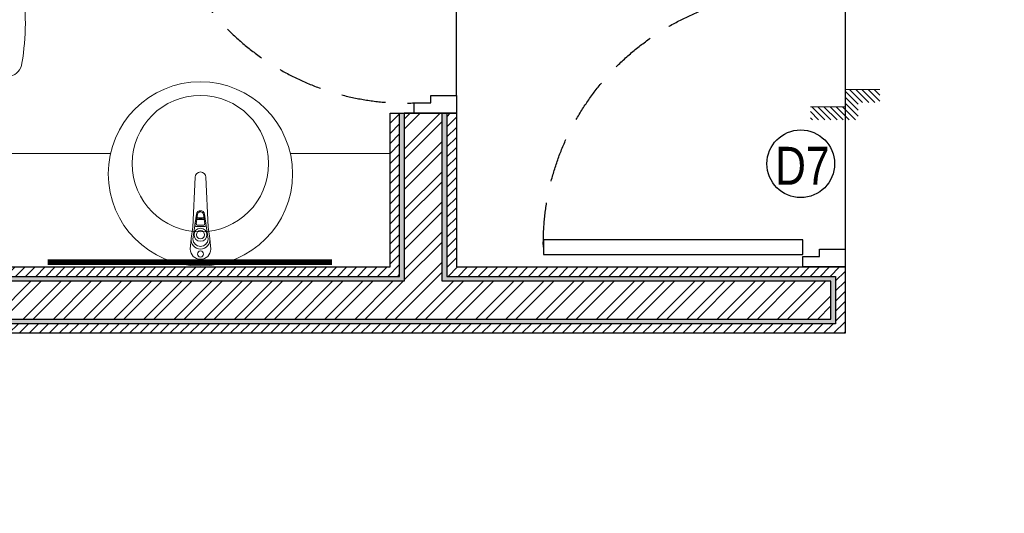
# Model space of a CAD drawing. Extents: x 3940905 to 4145695, y 925352 to 1109797.
# Tile 811 of 1056: x 4039861 to 4042457, y 1094633 to 1095936. Entities that reach past the tile are written whole.
import ezdxf

# ---------------------------------------------------------------- set-up
doc = ezdxf.new("R2010")
doc.units = 0
doc.header["$LTSCALE"] = 750
doc.header["$MEASUREMENT"] = 0
doc.linetypes.add('DASHED2', pattern=[0.375, 0.25, -0.125])
doc.layers.get('0').update_dxf_attribs({"linetype": 'CONTINUOUS', "lineweight": 0})
for name, color, linetype, lineweight in [('CIVIL WALLS', 7, 'CONTINUOUS', 30), ('COUNTER', 34, 'CONTINUOUS', 0), ('SANITARY', 34, 'CONTINUOUS', 0)]:
    doc.layers.add(name, color=color, linetype=linetype, lineweight=lineweight)
for name, color, linetype in [('DOOR', 44, 'CONTINUOUS'), ('GLASS', 5, 'CONTINUOUS'), ('S-Hatch_8', 7, 'CONTINUOUS')]:
    doc.layers.add(name, color=color, linetype=linetype)
doc.styles.add('ARA-30', font='arial.ttf', dxfattribs={"width": 0.8, "height": 150})
doc.styles.get("Standard").update_dxf_attribs({"font": 'romans.shx'})

# ---------------------------------------------------------------- blocks, each defined once
blk = doc.blocks.new('EDFDSCX')
blk.add_line((498130.3504498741, -854141.3801531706, -1.195304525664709e-08), (498655.5372229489, -854140.8563936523, -1.195304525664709e-08))
at = {"layer": 'DOOR', "elevation": -1.195304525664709e-08}
for points in [[(498666.0847833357, -853504.0026184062), (498666.6308213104, -854051.5285574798), (498635.9364051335, -854051.5591684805), (498635.3903671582, -853504.0332294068)], [(498092.8548822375, -854052.074595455), (498114.6604399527, -854052.079027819), (498114.6693046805, -854087.2179123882), (498130.3637469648, -854087.213480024), (498130.3504498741, -854141.3801531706), (498092.8504498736, -854141.3801531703)], [(498692.8545904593, -854051.4762263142), (498671.0490849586, -854051.5241512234), (498671.1103069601, -854086.6629835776), (498655.4158870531, -854086.6898547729), (498655.5372229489, -854140.8563936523), (498693.0371483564, -854140.7815975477)]]:
    blk.add_lwpolyline(points, close=True, dxfattribs=at)
at = {"layer": 'DOOR', "color": 8, "linetype": 'DASHED2', "ltscale": 0.5}
blk.add_arc((498643.5917439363, -854033.2365009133, -1.195304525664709e-08), 529.2668184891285, 89.22640451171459, 182.040228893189, dxfattribs=at)
blk = doc.blocks.new('Step Symbol - Imperial')
h = blk.add_hatch()
h.set_pattern_fill('_USER', color=0, scale=0.03125, angle=45, style=0, pattern_type=0)
h.set_pattern_definition([(45, (0, 0.125), (-0.02209708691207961, 0.02209708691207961), [])])
h.paths.add_polyline_path([(0.25, 0), (0.25, -0.09375), (-0.09375, -0.09375), (-0.09375, 0.03125), (-0.25, 0.03125), (-0.25, 0.125), (0, 0.125), (0, 0)])
at = {"color": 0}
blk.add_lwpolyline([(0.25, 0), (0, 0), (0, 0.125), (-0.25, 0.125)], dxfattribs=at)
blk.add_attdef('Step', (0.0625, 0.0625), '', height=0.09375, dxfattribs=at)

msp = doc.modelspace()

# ---------------------------------------------------------------- hatches: boundary and pattern name
at = {"layer": 'CIVIL WALLS', "true_color": 0x136734}
h = msp.add_hatch(dxfattribs=at)
h.set_pattern_fill('AR-CONC', color=116, scale=3)
h.set_pattern_definition([(49.99999999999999, (55598.31700844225, 54286.19319555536), (21.5178054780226, -1.882564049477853), [2.25, -24.75]), (355, (55598.31700844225, 54286.19319555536), (-4.16254000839, 22.56576401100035), [1.8, -19.8]), (100.45144446, (55600.11015887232, 54286.03631523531), (17.35526540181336, 20.68319972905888), [1.912205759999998, -21.03426335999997]), (46.18420000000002, (55598.31700844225, 54292.19319555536), (32.01723992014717, -4.965578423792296), [3.375, -37.125]), (96.63563549, (55600.98511079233, 54291.77939634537), (28.03985837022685, 29.22355802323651), [2.86831026, -31.55141279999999]), (351.1841639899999, (55598.31700844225, 54292.19319555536), (28.03985835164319, 29.2235580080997), [2.7, -29.70000003]), (21, (55601.31700844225, 54290.69319555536), (17.90721156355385, -12.07856671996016), [2.25, -24.75]), (326.0000000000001, (55601.31700844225, 54290.69319555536), (7.299459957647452, 21.75450135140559), [1.799999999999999, -19.79999999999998]), (71.45144474, (55602.80927606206, 54289.68664833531), (25.20667130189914, 9.675934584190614), [1.912205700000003, -21.03426336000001]), (37.50000000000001, (55598.31700844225, 54286.19319555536), (0.3647956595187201, 9.986815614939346), [0, -19.56, 0, -20.1, 0, -19.875]), (7.499999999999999, (55598.31700844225, 54286.19319555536), (7.892086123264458, 11.83235135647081), [0, -11.45999999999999, 0, -19.10999999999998, 0, -7.574999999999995]), (327.5, (55591.6270084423, 54286.19319555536), (16.01467308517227, -0.6766461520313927), [0, -7.5, 0, -23.4, 0, -31.05]), (317.5, (55588.6270084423, 54286.19319555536), (17.49558508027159, 3.003149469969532), [0, -9.75, 0, -15.54, 0, -22.05])])
h.paths.add_polyline_path([(4040874.495129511, 1095246.135725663), (4039635.806663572, 1095246.135725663), (4039635.806663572, 1095146.135725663), (4041999.495129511, 1095146.135725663), (4041999.495129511, 1095246.135725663), (4040974.495129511, 1095246.135725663), (4040974.495129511, 1095688.975552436), (4040874.495129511, 1095688.975552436)], flags=16)
h.paths.add_polyline_path([(4040861.995129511, 1095258.735381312), (4040861.995129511, 1095688.975552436), (4040986.995129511, 1095688.975552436), (4040986.995129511, 1095258.735381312), (4042011.995129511, 1095258.735381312), (4042011.995129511, 1095133.635725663), (4039635.806663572, 1095133.585897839), (4039635.806663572, 1095258.685553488)])
at = {"layer": 'S-Hatch_8'}
h = msp.add_hatch(dxfattribs=at)
h.set_pattern_fill('ANSI31', color=6, scale=150)
h.set_pattern_definition([(45, (55598.31700844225, 54286.19319555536), (-13.25825214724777, 13.25825214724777), [])])
h.paths.add_polyline_path([(4032909.708053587, 1095539.541646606), (4032784.708053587, 1095539.541646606), (4032784.708053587, 1094658.281501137), (4032909.708053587, 1094658.281501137)], flags=16)
h.paths.add_polyline_path([(4032934.708053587, 1095564.541646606), (4032759.708053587, 1095564.541646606), (4032759.708053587, 1094633.281501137), (4032934.708053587, 1094633.281501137)])
h.paths.add_polyline_path([(4036035.805099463, 1097319.499900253), (4036035.805446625, 1097194.494842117), (4032909.708053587, 1097194.499894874), (4032909.708053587, 1096488.478563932), (4032784.708053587, 1096488.478563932), (4032784.708053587, 1097319.499894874)], flags=16)
h.paths.add_polyline_path([(4039335.650346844, 1096588.975552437), (4040986.995104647, 1096589.000484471), (4040986.995104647, 1096464.000484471), (4039335.650346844, 1096463.975552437)], flags=17)
h.paths.add_polyline_path([(4039335.650346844, 1096613.975552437), (4041011.995104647, 1096614.000484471), (4041011.995104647, 1096439.000484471), (4039335.650346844, 1096438.975552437)])
h.paths.add_polyline_path([(4040861.995129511, 1095258.735381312), (4040861.995129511, 1095688.975552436), (4040986.995129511, 1095688.975552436), (4040986.995129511, 1095258.735381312), (4042011.995129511, 1095258.735381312), (4042011.995129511, 1095133.635725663), (4039635.806663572, 1095133.585897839), (4039635.806663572, 1095258.685553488)], flags=16)
h.paths.add_polyline_path([(4040836.995129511, 1095283.635725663), (4040836.995129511, 1095688.975552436), (4041011.995129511, 1095688.975552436), (4041011.995129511, 1095283.635725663), (4042036.995129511, 1095283.635725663), (4042036.995129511, 1095108.635725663), (4039635.806663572, 1095108.635725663), (4039635.806663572, 1095283.635725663)])
h.paths.add_polyline_path([(4044826.613418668, 1095744.138282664), (4044825.062161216, 1098019.678180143), (4044714.130296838, 1098019.437301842), (4044714.130296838, 1096994.436953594), (4043386.995129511, 1096994.436953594), (4043386.995129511, 1098078.435079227), (4043261.995129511, 1098078.435079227), (4043261.995129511, 1094831.376994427), (4043386.995129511, 1094831.376994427), (4043386.995129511, 1096869.437371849), (4044714.132659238, 1096869.437371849), (4044714.127934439, 1095868.902017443), (4044186.933132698, 1095868.925353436), (4044186.933132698, 1095743.925378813)], flags=17)
h.paths.add_polyline_path([(4044825.045283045, 1098044.43677232), (4044689.130296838, 1098044.437301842), (4044689.130296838, 1097019.436953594), (4043411.995129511, 1097019.436953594), (4043411.995129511, 1098103.435079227), (4043236.995129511, 1098103.435079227), (4043236.995129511, 1094806.376994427), (4043411.995129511, 1094806.376994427), (4043411.995129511, 1096844.437371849), (4044689.131477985, 1096844.437371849), (4044689.129115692, 1095893.903200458), (4044161.933132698, 1095893.92653471), (4044161.933132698, 1095718.926560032), (4044826.630296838, 1095719.379690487)])
h.paths.add_polyline_path([(4043386.995129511, 1099092.269813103), (4043753.586112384, 1099092.269813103), (4043753.586112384, 1099217.269813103), (4043263.420355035, 1099217.269813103), (4043263.420355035, 1098878.431147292), (4043386.995129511, 1098878.431147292)], flags=16)
h.paths.add_polyline_path([(4043411.995129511, 1099067.269813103), (4043753.586112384, 1099067.269813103), (4043753.586112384, 1099242.269813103), (4043236.948396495, 1099242.269813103), (4043236.995129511, 1098853.431147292), (4043411.995129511, 1098853.431147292)])
h.paths.add_polyline_path([(4041381.48962328, 1099092.269813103), (4041381.48962328, 1102053.431147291), (4041506.48962328, 1102053.431147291), (4041506.48962328, 1099217.269813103), (4042311.104466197, 1099217.269813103), (4042311.104466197, 1099092.269813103)], flags=16)
h.paths.add_polyline_path([(4041356.48962328, 1099067.269813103), (4041356.48962328, 1102078.431147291), (4041531.48962328, 1102078.431147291), (4041531.48962328, 1099242.269813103), (4042336.104466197, 1099242.269813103), (4042336.104466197, 1099067.269813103)])
h.paths.add_polyline_path([(4035556.806663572, 1097344.499894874), (4035556.806663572, 1097319.499900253), (4035436.806663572, 1097319.499900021), (4035436.806663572, 1097344.499894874), (4032759.708053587, 1097344.499894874), (4032759.708053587, 1096463.478563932), (4032934.708053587, 1096463.478563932), (4032934.708053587, 1097169.499894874), (4036035.80666357, 1097168.94985208), (4036035.80666357, 1097344.499894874)])
at = {"layer": 'S-Hatch_8', "true_color": 0x636466}
h = msp.add_hatch(dxfattribs=at)
h.set_pattern_fill('ANSI32', color=251, scale=150)
h.set_pattern_definition([(45, (55598.31700844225, 54286.19319555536), (-39.7747564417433, 39.7747564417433), []), (45, (55624.83351269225, 54286.19319555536), (-39.7747564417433, 39.7747564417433), [])])
h.paths.add_polyline_path([(4040874.495129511, 1095246.135725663), (4039635.806663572, 1095246.135725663), (4039635.806663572, 1095146.135725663), (4041999.495129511, 1095146.135725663), (4041999.495129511, 1095246.135725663), (4040974.495129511, 1095246.135725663), (4040974.495129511, 1095688.975552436), (4040874.495129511, 1095688.975552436)])

# ---------------------------------------------------------------- linework, layer by layer
at = {"layer": 'CIVIL WALLS', "color": 6, "elevation": -7.609400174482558}
msp.add_lwpolyline([(4040836.995129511, 1095283.635725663), (4040836.995129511, 1095688.975552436), (4041011.995129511, 1095688.975552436), (4041011.995129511, 1095283.635725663), (4042036.995129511, 1095283.635725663), (4042036.995129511, 1095108.635725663), (4039635.806663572, 1095108.635725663), (4039635.806663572, 1095283.635725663)], close=True, dxfattribs=at)
at = {"layer": 'CIVIL WALLS', "color": 116, "true_color": 0x136734, "elevation": -7.609400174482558}
msp.add_lwpolyline([(4040861.995129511, 1095258.735381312), (4040861.995129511, 1095688.975552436), (4040986.995129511, 1095688.975552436), (4040986.995129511, 1095258.735381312), (4042011.995129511, 1095258.735381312), (4042011.995129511, 1095133.635725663), (4039635.806663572, 1095133.585897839), (4039635.806663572, 1095258.685553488)], close=True, dxfattribs=at)
at = {"layer": 'CIVIL WALLS', "elevation": -7.609400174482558}
msp.add_lwpolyline([(4040874.495129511, 1095246.135725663), (4039635.806663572, 1095246.135725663), (4039635.806663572, 1095146.135725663), (4041999.495129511, 1095146.135725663), (4041999.495129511, 1095246.135725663), (4040974.495129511, 1095246.135725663), (4040974.495129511, 1095688.975552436), (4040874.495129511, 1095688.975552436)], close=True, dxfattribs=at)
at = {"layer": 'COUNTER', "elevation": -7.609400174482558}
msp.add_lwpolyline([(4039786.586112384, 1095283.635725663), (4039786.586112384, 1095533.314692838, -0.414213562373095), (4039836.586112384, 1095583.314692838), (4040100.677237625, 1095583.314692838)], format="xyb", dxfattribs=at)
msp.add_lwpolyline([(4040573.272179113, 1095583.314692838), (4040836.995129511, 1095583.314692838)], dxfattribs=at)
at = {"layer": 'DOOR'}
msp.add_circle((4041920.027574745, 1095555.768882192, -7.609400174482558), 89.27683969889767, dxfattribs=at)
at = {"layer": 'GLASS', "const_width": 15, "elevation": -7.609400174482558}
msp.add_lwpolyline([(4040684.400896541, 1095295.976237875), (4039934.400896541, 1095295.976237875)], dxfattribs=at)
at = {"layer": 'SANITARY', "linetype": 'ByBlock'}
for p, q in [((4040346.835001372, 1095408.798285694, -7.609400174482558), (4040327.72875571, 1095408.798285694, -7.609400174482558)), ((4040346.284729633, 1095412.848285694, -7.609400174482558), (4040328.279027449, 1095412.848285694, -7.609400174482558)), ((4040346.284729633, 1095412.308285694, -7.609400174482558), (4040328.279027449, 1095412.308285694, -7.609400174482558)), ((4040333.771878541, 1095411.678285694, -7.609400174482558), (4040333.771878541, 1095412.308285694, -7.609400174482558)), ((4040340.701878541, 1095411.678285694, -7.609400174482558), (4040333.771878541, 1095411.678285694, -7.609400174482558)), ((4040340.701878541, 1095411.678285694, -7.609400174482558), (4040340.701878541, 1095412.308285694, -7.609400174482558))]:
    msp.add_line(p, q, dxfattribs=at)
at = {"layer": 'SANITARY', "linetype": 'ByBlock', "elevation": -7.609400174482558}
for points in [[(4039875.650346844, 1095926.194895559, -0.0380214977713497), (4039866.523659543, 1095821.479646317, -0.3294228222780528), (4039835.766447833, 1095787.333368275, -0.0296754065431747), (4039397.190955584, 1095724.731912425), (4039352.737709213, 1095724.731916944, -0.2869991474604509), (4039335.650329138, 1095752.048934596), (4039335.650346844, 1095926.194950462), (4039335.650364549, 1096100.340966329, -0.2869991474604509), (4039352.737750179, 1096127.657980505), (4039397.19099655, 1096127.657975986, -0.0296754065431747), (4039835.76647607, 1096065.056430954, -0.3294228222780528), (4039866.523680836, 1096030.910146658, -0.0380214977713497)], [(4040357.081878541, 1095388.278285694), (4040351.681878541, 1095520.218285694, 0.3445125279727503), (4040337.281878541, 1095534.618285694, 0.3445125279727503), (4040322.881878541, 1095520.218285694), (4040317.481878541, 1095388.278285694), (4040312.981878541, 1095358.578285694, 0.4628112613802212), (4040337.281878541, 1095330.678285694, 0.4628112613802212), (4040361.581878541, 1095358.578285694)], [(4040344.97181481, 1095422.511338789), (4040348.363761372, 1095397.546612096, -0.4543430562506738), (4040345.064079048, 1095393.768285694), (4040329.499678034, 1095393.768285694, -0.4543430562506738), (4040326.199995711, 1095397.546612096), (4040329.596186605, 1095422.542577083, -0.3860638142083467), (4040337.829886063, 1095428.969105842, -0.3329259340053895)]]:
    msp.add_lwpolyline(points, format="xyb", close=True, dxfattribs=at)
for points in [[(4040317.481878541, 1095356.778285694), (4040326.481878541, 1095423.018285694, -0.3898815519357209), (4040337.281878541, 1095432.018285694, -1.391857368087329)], [(4040357.081878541, 1095356.778285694), (4040348.081878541, 1095423.018285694, 0.3898815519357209), (4040337.281878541, 1095432.018285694, 1.391857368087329)], [(4040351.930846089, 1095394.689884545, -0.4088496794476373), (4040348.891878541, 1095390.618285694), (4040325.311878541, 1095390.618285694, -0.5150512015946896), (4040322.596891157, 1095394.424778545), (4040326.481878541, 1095423.018285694, -0.3884473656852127)], [(4040312.981878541, 1095358.578285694), (4040310.133830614, 1095330.301375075, 0.4138375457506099), (4040337.281878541, 1095303.801714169, 0.4138375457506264), (4040364.429926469, 1095330.301375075), (4040361.581878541, 1095358.578285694)], [(4040317.481878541, 1095356.778285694, 0.4142135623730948), (4040337.281878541, 1095337.878285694, 0.6855978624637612)], [(4040357.081878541, 1095356.778285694, -0.4142135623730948), (4040337.281878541, 1095337.878285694, -0.6855978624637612)]]:
    msp.add_lwpolyline(points, format="xyb", dxfattribs=at)
msp.add_lwpolyline([(4040340.701878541, 1095408.798285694), (4040340.701878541, 1095410.688285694), (4040333.771878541, 1095410.688285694), (4040333.771878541, 1095408.798285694)], dxfattribs=at)
at = {"layer": 'SANITARY', "linetype": 'ByBlock'}
for centre, radius in [((4040336.974708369, 1095529.195983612, -7.609400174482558), 242.9999999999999), ((4040336.974708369, 1095556.195983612, -7.609400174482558), 179.9999999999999), ((4040337.281878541, 1095368.478285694, -7.609400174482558), 17.1), ((4040337.281878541, 1095368.478285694, -7.609400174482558), 10.8), ((4040337.281878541, 1095317.628285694, -7.609400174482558), 8.010000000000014)]:
    msp.add_circle(centre, radius, dxfattribs=at)

# ---------------------------------------------------------------- block references
at = {"xscale": -366.1385936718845, "yscale": 366.1385936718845, "zscale": 366.1385936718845, "rotation": 359.999999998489}
msp.add_blockref('Step Symbol - Imperial', (4042037.07749418, 1095706.481579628, -7.609400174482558), dxfattribs=at)
at = {"layer": 'DOOR', "yscale": 1.249611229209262, "zscale": 1.249611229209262}
for p, xscale, rotation in [((2973047.135326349, 474331.3090523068, -7.609400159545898), 1.249611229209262, 89.9428599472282), ((2974072.170957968, 1717391.401881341, -7.609400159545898), -1.249611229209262, 90.05714005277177)]:
    msp.add_blockref('EDFDSCX', p, dxfattribs=dict(at, xscale=xscale, rotation=rotation))

# ---------------------------------------------------------------- texts
at = {"layer": 'DOOR', "insert": (4041852.810725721, 1095600.537598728, -7.609400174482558), "char_height": 100, "attachment_point": 1, "style": 'ARA-30'}
msp.add_mtext_dynamic_manual_height_columns('D7', width=198, gutter_width=750, heights=[0], dxfattribs=at)

doc.saveas('drawing.dxf')
